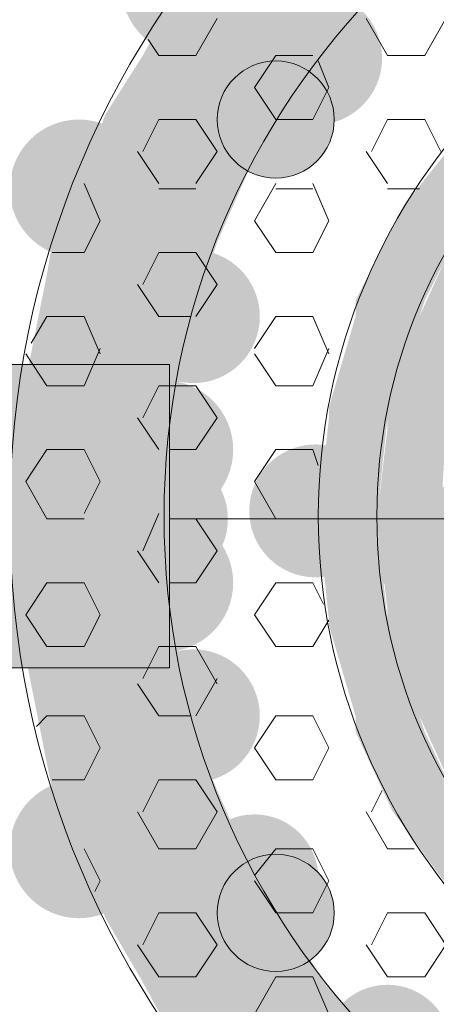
# Model space of a CAD drawing. Extents: x 3940905 to 4145695, y 925352 to 1109797.
# Tile 522 of 656: x 4010400 to 4010440, y 1099888 to 1099982. Entities that reach past the tile are written whole.
import ezdxf

# ---------------------------------------------------------------- set-up
doc = ezdxf.new("R2010")
doc.units = 0
doc.header["$LTSCALE"] = 750
doc.header["$MEASUREMENT"] = 0
doc.layers.add('CKD Equipments', color=252, linetype='CONTINUOUS', lineweight=0)

msp = doc.modelspace()

# ---------------------------------------------------------------- hatches: boundary and pattern name
at = {"layer": 'CKD Equipments', "true_color": 0x808080}
h = msp.add_hatch(color=8, dxfattribs=at)
edge = h.paths.add_edge_path(flags=16)
edge.add_arc((4010416.324, 1099984.946), 6.615, 0, 360)
h = msp.add_hatch(color=8, dxfattribs=at)
edge = h.paths.add_edge_path(flags=16)
edge.add_arc((4010428.281, 1099978.077), 6.353, 0, 360)
h = msp.add_hatch(color=8, dxfattribs=at)
h.paths.add_polyline_path([(4010429.044, 1099978.331), (4010414.797, 1099983.928), (4010434.132, 1099983.928)])
h.paths.add_polyline_path([(4010411.744, 1099978.331), (4010429.044, 1099978.331), (4010414.797, 1099983.928)])
h = msp.add_hatch(color=8, dxfattribs=at)
h.paths.add_polyline_path([(4010425.482, 1099972.734), (4010411.744, 1099978.331), (4010429.044, 1099978.331)])
h.paths.add_polyline_path([(4010408.183, 1099972.734), (4010425.482, 1099972.734), (4010411.744, 1099978.331)])
h = msp.add_hatch(color=8, dxfattribs=at)
edge = h.paths.add_edge_path(flags=16)
edge.add_arc((4010424.465, 1099972.226), 5.597, 0, 360)
h = msp.add_hatch(color=8, dxfattribs=at)
edge = h.paths.add_edge_path(flags=16)
edge.add_arc((4010405.639, 1099965.611), 6.615, 0, 360)
h = msp.add_hatch(color=8, dxfattribs=at)
h.paths.add_polyline_path([(4010422.429, 1099968.664), (4010408.183, 1099972.734), (4010425.482, 1099972.734)])
h.paths.add_polyline_path([(4010406.656, 1099968.664), (4010422.429, 1099968.664), (4010408.183, 1099972.734)])
h = msp.add_hatch(color=8, dxfattribs=at)
h.paths.add_polyline_path([(4010444.308, 1099964.593), (4010441.255, 1099969.681), (4010448.379, 1099969.681)])
h.paths.add_polyline_path([(4010437.185, 1099964.593), (4010444.308, 1099964.593), (4010441.255, 1099969.681)])
h = msp.add_hatch(color=8, dxfattribs=at)
h.paths.add_polyline_path([(4010418.868, 1099960.523), (4010406.656, 1099968.664), (4010422.429, 1099968.664)])
h.paths.add_polyline_path([(4010403.095, 1099960.523), (4010418.868, 1099960.523), (4010406.656, 1099968.664)])
h = msp.add_hatch(color=8, dxfattribs=at)
h.paths.add_polyline_path([(4010442.273, 1099962.049), (4010437.185, 1099964.593), (4010444.308, 1099964.593)])
h.paths.add_polyline_path([(4010435.659, 1099962.049), (4010442.273, 1099962.049), (4010437.185, 1099964.593)])
h = msp.add_hatch(color=8, dxfattribs=at)
h.paths.add_polyline_path([(4010438.711, 1099954.926), (4010435.659, 1099962.049), (4010442.273, 1099962.049)])
h.paths.add_polyline_path([(4010432.097, 1099954.926), (4010438.711, 1099954.926), (4010435.659, 1099962.049)])
h = msp.add_hatch(color=8, dxfattribs=at)
h.paths.add_polyline_path([(4010417.85, 1099957.47), (4010403.095, 1099960.523), (4010418.868, 1099960.523)])
h.paths.add_polyline_path([(4010402.586, 1099957.47), (4010417.85, 1099957.47), (4010403.095, 1099960.523)])
h = msp.add_hatch(color=8, dxfattribs=at)
edge = h.paths.add_edge_path(flags=16)
edge.add_arc((4010416.578, 1099953.399), 6.36, 0, 360)
h = msp.add_hatch(color=8, dxfattribs=at)
h.paths.add_polyline_path([(4010444.308, 1099953.399), (4010440.747, 1099958.996), (4010447.361, 1099958.996)])
h.paths.add_polyline_path([(4010438.203, 1099953.399), (4010444.308, 1099953.399), (4010440.747, 1099958.996)])
h = msp.add_hatch(color=8, dxfattribs=at)
h.paths.add_polyline_path([(4010415.306, 1099947.294), (4010402.586, 1099957.47), (4010417.85, 1099957.47)])
h.paths.add_polyline_path([(4010400.55, 1099947.294), (4010415.306, 1099947.294), (4010402.586, 1099957.47)])
h = msp.add_hatch(color=8, dxfattribs=at)
h.paths.add_polyline_path([(4010438.203, 1099953.399), (4010432.097, 1099954.926), (4010438.711, 1099954.926)])
h.paths.add_polyline_path([(4010432.097, 1099953.399), (4010438.203, 1099953.399), (4010432.097, 1099954.926)])
h = msp.add_hatch(color=8, dxfattribs=at)
h.paths.add_polyline_path([(4010435.659, 1099944.75), (4010432.097, 1099953.399), (4010438.203, 1099953.399)])
h.paths.add_polyline_path([(4010429.553, 1099944.75), (4010435.659, 1099944.75), (4010432.097, 1099953.399)])
h = msp.add_hatch(color=8, dxfattribs=at)
h.paths.add_polyline_path([(4010443.291, 1099951.364), (4010438.203, 1099953.399), (4010444.308, 1099953.399)])
h.paths.add_polyline_path([(4010437.185, 1099951.364), (4010443.291, 1099951.364), (4010438.203, 1099953.399)])
h = msp.add_hatch(color=8, dxfattribs=at)
h.paths.add_polyline_path([(4010441.255, 1099943.732), (4010437.185, 1099951.364), (4010443.291, 1099951.364)])
h.paths.add_polyline_path([(4010435.15, 1099943.732), (4010441.255, 1099943.732), (4010437.185, 1099951.364)])
at = {"layer": 'CKD Equipments', "true_color": 0xff0000}
h = msp.add_hatch(color=1, dxfattribs=at)
h.paths.add_polyline_path([(4010362.898, 1099919.818), (4010414.288, 1099948.82), (4010362.898, 1099948.82)])
h.paths.add_polyline_path([(4010414.288, 1099919.818), (4010362.898, 1099919.818), (4010414.288, 1099948.82)])
at = {"layer": 'CKD Equipments', "true_color": 0x808080}
h = msp.add_hatch(color=8, dxfattribs=at)
h.paths.add_polyline_path([(4010414.797, 1099946.276), (4010400.55, 1099947.294), (4010415.306, 1099947.294)])
h.paths.add_polyline_path([(4010400.042, 1099946.276), (4010414.797, 1099946.276), (4010400.55, 1099947.294)])
h = msp.add_hatch(color=8, dxfattribs=at)
edge = h.paths.add_edge_path(flags=16)
edge.add_arc((4010413.78, 1099940.679), 6.615, 0, 360)
h = msp.add_hatch(color=8, dxfattribs=at)
h.paths.add_polyline_path([(4010413.78, 1099934.065), (4010400.042, 1099946.276), (4010414.797, 1099946.276)])
h.paths.add_polyline_path([(4010399.533, 1099934.065), (4010413.78, 1099934.065), (4010400.042, 1099946.276)])
h = msp.add_hatch(color=8, dxfattribs=at)
h.paths.add_polyline_path([(4010435.15, 1099943.732), (4010429.553, 1099944.75), (4010435.659, 1099944.75)])
h.paths.add_polyline_path([(4010429.553, 1099943.732), (4010435.15, 1099943.732), (4010429.553, 1099944.75)])
h = msp.add_hatch(color=8, dxfattribs=at)
h.paths.add_polyline_path([(4010434.132, 1099934.065), (4010429.553, 1099943.732), (4010435.15, 1099943.732)])
h.paths.add_polyline_path([(4010428.535, 1099934.065), (4010434.132, 1099934.065), (4010429.553, 1099943.732)])
h = msp.add_hatch(color=8, dxfattribs=at)
h.paths.add_polyline_path([(4010440.747, 1099942.714), (4010435.15, 1099943.732), (4010441.255, 1099943.732)])
h.paths.add_polyline_path([(4010435.15, 1099942.714), (4010440.747, 1099942.714), (4010435.15, 1099943.732)])
h = msp.add_hatch(color=8, dxfattribs=at)
h.paths.add_polyline_path([(4010440.238, 1099934.065), (4010435.15, 1099942.714), (4010440.747, 1099942.714)])
h.paths.add_polyline_path([(4010434.132, 1099934.065), (4010440.238, 1099934.065), (4010435.15, 1099942.714)])
h = msp.add_hatch(color=8, dxfattribs=at)
edge = h.paths.add_edge_path(flags=16)
edge.add_arc((4010428.281, 1099934.828), 6.353, 0, 360)
h = msp.add_hatch(color=8, dxfattribs=at)
edge = h.paths.add_edge_path(flags=16)
edge.add_arc((4010413.525, 1099934.065), 6.36, 0, 360)
h = msp.add_hatch(color=8, dxfattribs=at)
edge = h.paths.add_edge_path(flags=16)
edge.add_arc((4010440.492, 1099930.757), 6.353, 0, 360)
h = msp.add_hatch(color=8, dxfattribs=at)
edge = h.paths.add_edge_path(flags=16)
edge.add_arc((4010413.78, 1099927.959), 6.615, 0, 360)
h = msp.add_hatch(color=8, dxfattribs=at)
h.paths.add_polyline_path([(4010414.797, 1099922.362), (4010399.533, 1099934.065), (4010413.78, 1099934.065)])
h.paths.add_polyline_path([(4010400.042, 1099922.362), (4010414.797, 1099922.362), (4010399.533, 1099934.065)])
h = msp.add_hatch(color=8, dxfattribs=at)
h.paths.add_polyline_path([(4010435.15, 1099924.397), (4010428.535, 1099934.065), (4010434.132, 1099934.065)])
h.paths.add_polyline_path([(4010429.553, 1099924.397), (4010435.15, 1099924.397), (4010428.535, 1099934.065)])
h = msp.add_hatch(color=8, dxfattribs=at)
h.paths.add_polyline_path([(4010440.747, 1099925.415), (4010434.132, 1099934.065), (4010440.238, 1099934.065)])
h.paths.add_polyline_path([(4010435.15, 1099925.415), (4010440.747, 1099925.415), (4010434.132, 1099934.065)])
h = msp.add_hatch(color=8, dxfattribs=at)
h.paths.add_polyline_path([(4010441.255, 1099924.397), (4010435.15, 1099925.415), (4010440.747, 1099925.415)])
h.paths.add_polyline_path([(4010435.15, 1099924.397), (4010441.255, 1099924.397), (4010435.15, 1099925.415)])
h = msp.add_hatch(color=8, dxfattribs=at)
h.paths.add_polyline_path([(4010435.659, 1099923.888), (4010429.553, 1099924.397), (4010435.15, 1099924.397)])
h.paths.add_polyline_path([(4010429.553, 1099923.888), (4010435.659, 1099923.888), (4010429.553, 1099924.397)])
h = msp.add_hatch(color=8, dxfattribs=at)
h.paths.add_polyline_path([(4010443.291, 1099917.274), (4010435.15, 1099924.397), (4010441.255, 1099924.397)])
h.paths.add_polyline_path([(4010437.185, 1099917.274), (4010443.291, 1099917.274), (4010435.15, 1099924.397)])
h = msp.add_hatch(color=8, dxfattribs=at)
h.paths.add_polyline_path([(4010438.203, 1099915.239), (4010429.553, 1099923.888), (4010435.659, 1099923.888)])
h.paths.add_polyline_path([(4010432.097, 1099915.239), (4010438.203, 1099915.239), (4010429.553, 1099923.888)])
h = msp.add_hatch(color=8, dxfattribs=at)
h.paths.add_polyline_path([(4010415.306, 1099920.835), (4010400.042, 1099922.362), (4010414.797, 1099922.362)])
h.paths.add_polyline_path([(4010400.55, 1099920.835), (4010415.306, 1099920.835), (4010400.042, 1099922.362)])
h = msp.add_hatch(color=8, dxfattribs=at)
edge = h.paths.add_edge_path(flags=16)
edge.add_arc((4010416.578, 1099915.239), 6.36, 0, 360)
h = msp.add_hatch(color=8, dxfattribs=at)
h.paths.add_polyline_path([(4010417.85, 1099910.659), (4010400.55, 1099920.835), (4010415.306, 1099920.835)])
h.paths.add_polyline_path([(4010402.586, 1099910.659), (4010417.85, 1099910.659), (4010400.55, 1099920.835)])
h = msp.add_hatch(color=8, dxfattribs=at)
h.paths.add_polyline_path([(4010444.308, 1099915.239), (4010437.185, 1099917.274), (4010443.291, 1099917.274)])
h.paths.add_polyline_path([(4010438.203, 1099915.239), (4010444.308, 1099915.239), (4010437.185, 1099917.274)])
h = msp.add_hatch(color=8, dxfattribs=at)
h.paths.add_polyline_path([(4010438.711, 1099913.712), (4010432.097, 1099915.239), (4010438.203, 1099915.239)])
h.paths.add_polyline_path([(4010432.097, 1099913.712), (4010438.711, 1099913.712), (4010432.097, 1099915.239)])
h = msp.add_hatch(color=8, dxfattribs=at)
h.paths.add_polyline_path([(4010447.361, 1099909.642), (4010438.203, 1099915.239), (4010444.308, 1099915.239)])
h.paths.add_polyline_path([(4010440.747, 1099909.642), (4010447.361, 1099909.642), (4010438.203, 1099915.239)])
h = msp.add_hatch(color=8, dxfattribs=at)
h.paths.add_polyline_path([(4010442.273, 1099906.08), (4010432.097, 1099913.712), (4010438.711, 1099913.712)])
h.paths.add_polyline_path([(4010435.659, 1099906.08), (4010442.273, 1099906.08), (4010432.097, 1099913.712)])
h = msp.add_hatch(color=8, dxfattribs=at)
h.paths.add_polyline_path([(4010418.868, 1099908.115), (4010402.586, 1099910.659), (4010417.85, 1099910.659)])
h.paths.add_polyline_path([(4010403.095, 1099908.115), (4010418.868, 1099908.115), (4010402.586, 1099910.659)])
h = msp.add_hatch(color=8, dxfattribs=at)
edge = h.paths.add_edge_path(flags=16)
edge.add_arc((4010405.639, 1099902.518), 6.615, 0, 360)
h = msp.add_hatch(color=8, dxfattribs=at)
h.paths.add_polyline_path([(4010422.429, 1099899.974), (4010403.095, 1099908.115), (4010418.868, 1099908.115)])
h.paths.add_polyline_path([(4010406.656, 1099899.974), (4010422.429, 1099899.974), (4010403.095, 1099908.115)])
h = msp.add_hatch(color=8, dxfattribs=at)
edge = h.paths.add_edge_path(flags=16)
edge.add_arc((4010422.429, 1099899.72), 6.106, 0, 360)
h = msp.add_hatch(color=8, dxfattribs=at)
h.paths.add_polyline_path([(4010444.308, 1099904.045), (4010435.659, 1099906.08), (4010442.273, 1099906.08)])
h.paths.add_polyline_path([(4010437.185, 1099904.045), (4010444.308, 1099904.045), (4010435.659, 1099906.08)])
h = msp.add_hatch(color=8, dxfattribs=at)
h.paths.add_polyline_path([(4010448.379, 1099898.448), (4010437.185, 1099904.045), (4010444.308, 1099904.045)])
h.paths.add_polyline_path([(4010441.255, 1099898.448), (4010448.379, 1099898.448), (4010437.185, 1099904.045)])
h = msp.add_hatch(color=8, dxfattribs=at)
edge = h.paths.add_edge_path(flags=16)
edge.add_arc((4010424.465, 1099896.412), 5.597, 0, 360)
h = msp.add_hatch(color=8, dxfattribs=at)
h.paths.add_polyline_path([(4010425.482, 1099895.904), (4010406.656, 1099899.974), (4010422.429, 1099899.974)])
h.paths.add_polyline_path([(4010408.183, 1099895.904), (4010425.482, 1099895.904), (4010406.656, 1099899.974)])
h = msp.add_hatch(color=8, dxfattribs=at)
h.paths.add_polyline_path([(4010429.044, 1099889.798), (4010408.183, 1099895.904), (4010425.482, 1099895.904)])
h.paths.add_polyline_path([(4010411.744, 1099889.798), (4010429.044, 1099889.798), (4010408.183, 1099895.904)])
h = msp.add_hatch(color=8, dxfattribs=at)
h.paths.add_polyline_path([(4010434.132, 1099884.201), (4010411.744, 1099889.798), (4010429.044, 1099889.798)])
h.paths.add_polyline_path([(4010414.797, 1099884.201), (4010434.132, 1099884.201), (4010411.744, 1099889.798)])
h = msp.add_hatch(color=8, dxfattribs=at)
edge = h.paths.add_edge_path(flags=16)
edge.add_arc((4010435.15, 1099883.438), 6.106, 0, 360)

# ---------------------------------------------------------------- linework, layer by layer
at = {"layer": 'CKD Equipments', "color": 8, "true_color": 0x808080}
for p, q in [((4010418.868, 1099981.893), (4010416.832, 1099978.331)), ((4010433.114, 1099981.893), (4010435.15, 1099978.331)), ((4010440.747, 1099981.893), (4010438.711, 1099978.331)), ((4010412.253, 1099979.858), (4010413.271, 1099978.331)), ((4010416.832, 1099978.331), (4010413.271, 1099978.331)), ((4010424.465, 1099978.331), (4010422.429, 1099975.278)), ((4010428.026, 1099978.331), (4010424.465, 1099978.331)), ((4010428.535, 1099977.822), (4010429.553, 1099975.278)), ((4010438.711, 1099978.331), (4010435.15, 1099978.331)), ((4010422.429, 1099975.278), (4010424.465, 1099972.226)), ((4010429.553, 1099975.278), (4010428.026, 1099972.226)), ((4010413.271, 1099972.226), (4010411.744, 1099969.173)), ((4010416.832, 1099972.226), (4010413.271, 1099972.226)), ((4010416.832, 1099972.226), (4010418.868, 1099969.173)), ((4010428.026, 1099972.226), (4010424.465, 1099972.226)), ((4010435.15, 1099972.226), (4010433.623, 1099969.173)), ((4010438.711, 1099972.226), (4010435.15, 1099972.226)), ((4010438.711, 1099972.226), (4010440.238, 1099969.173)), ((4010411.236, 1099969.173), (4010413.271, 1099966.12)), ((4010418.868, 1099969.173), (4010416.832, 1099966.12)), ((4010433.114, 1099969.173), (4010435.15, 1099966.12)), ((4010406.147, 1099966.12), (4010407.674, 1099962.558)), ((4010416.832, 1099965.611), (4010413.271, 1099965.611)), ((4010424.465, 1099966.12), (4010422.429, 1099962.558)), ((4010428.026, 1099965.611), (4010424.465, 1099965.611)), ((4010428.026, 1099966.12), (4010429.553, 1099962.558)), ((4010438.203, 1099965.611), (4010435.15, 1099965.611)), ((4010407.674, 1099962.558), (4010406.147, 1099959.505)), ((4010422.429, 1099962.558), (4010424.465, 1099959.505)), ((4010429.553, 1099962.558), (4010428.026, 1099959.505)), ((4010406.147, 1099959.505), (4010403.095, 1099959.505)), ((4010413.271, 1099959.505), (4010411.744, 1099956.452)), ((4010416.832, 1099959.505), (4010413.271, 1099959.505)), ((4010416.832, 1099959.505), (4010417.85, 1099957.979)), ((4010428.026, 1099959.505), (4010424.465, 1099959.505)), ((4010417.85, 1099957.979), (4010418.868, 1099956.452)), ((4010411.236, 1099956.452), (4010413.271, 1099953.399)), ((4010418.868, 1099956.452), (4010416.832, 1099953.399)), ((4010402.586, 1099953.399), (4010401.059, 1099950.855)), ((4010406.147, 1099953.399), (4010402.586, 1099953.399)), ((4010406.147, 1099953.399), (4010407.674, 1099949.838)), ((4010416.324, 1099953.399), (4010413.271, 1099953.399)), ((4010424.465, 1099953.399), (4010422.429, 1099950.347)), ((4010428.026, 1099953.399), (4010424.465, 1099953.399)), ((4010428.026, 1099953.399), (4010429.553, 1099949.838)), ((4010407.674, 1099950.347), (4010406.147, 1099946.785)), ((4010429.553, 1099950.347), (4010428.026, 1099946.785)), ((4010400.55, 1099949.838), (4010402.586, 1099946.785)), ((4010422.429, 1099949.838), (4010424.465, 1099946.785)), ((4010310.999, 1099948.82), (4010414.288, 1099948.82)), ((4010414.288, 1099948.82), (4010414.288, 1099919.818)), ((4010406.147, 1099946.785), (4010402.586, 1099946.785)), ((4010413.271, 1099946.785), (4010411.744, 1099943.732)), ((4010414.797, 1099946.785), (4010413.271, 1099946.785)), ((4010416.832, 1099946.785), (4010414.797, 1099946.785)), ((4010416.832, 1099946.785), (4010418.868, 1099943.732)), ((4010428.026, 1099946.785), (4010424.465, 1099946.785)), ((4010411.236, 1099943.732), (4010413.271, 1099940.679)), ((4010418.868, 1099943.732), (4010416.832, 1099940.679)), ((4010402.586, 1099940.679), (4010400.55, 1099937.626)), ((4010406.147, 1099940.679), (4010402.586, 1099940.679)), ((4010406.147, 1099940.679), (4010407.674, 1099937.626)), ((4010416.832, 1099940.679), (4010414.288, 1099940.679)), ((4010424.465, 1099940.679), (4010422.429, 1099937.626)), ((4010428.026, 1099940.679), (4010424.465, 1099940.679)), ((4010428.026, 1099940.679), (4010428.535, 1099939.153)), ((4010400.55, 1099937.626), (4010402.586, 1099934.065)), ((4010407.674, 1099937.626), (4010406.147, 1099934.573)), ((4010422.429, 1099937.626), (4010424.465, 1099934.065)), ((4010413.271, 1099934.573), (4010411.744, 1099931.012)), ((4010406.147, 1099934.065), (4010402.586, 1099934.065)), ((4010416.832, 1099934.065), (4010414.288, 1099934.065)), ((4010557.265, 1099934.065), (4010414.288, 1099934.065)), ((4010416.832, 1099934.065), (4010418.868, 1099931.012)), ((4010428.026, 1099934.065), (4010424.465, 1099934.065)), ((4010411.236, 1099931.012), (4010413.271, 1099927.959)), ((4010418.868, 1099931.012), (4010416.832, 1099927.959)), ((4010402.586, 1099927.959), (4010400.55, 1099924.906)), ((4010406.147, 1099927.959), (4010402.586, 1099927.959)), ((4010406.147, 1099927.959), (4010407.674, 1099924.906)), ((4010416.832, 1099927.959), (4010414.288, 1099927.959)), ((4010424.465, 1099927.959), (4010422.429, 1099924.906)), ((4010428.026, 1099927.959), (4010424.465, 1099927.959)), ((4010428.026, 1099927.959), (4010429.044, 1099925.924)), ((4010400.55, 1099924.906), (4010402.586, 1099921.853)), ((4010407.674, 1099924.906), (4010406.147, 1099921.853)), ((4010422.429, 1099924.906), (4010424.465, 1099921.853)), ((4010429.553, 1099924.397), (4010428.026, 1099921.853)), ((4010406.147, 1099921.853), (4010402.586, 1099921.853)), ((4010413.271, 1099921.853), (4010411.744, 1099918.8)), ((4010414.797, 1099921.853), (4010413.271, 1099921.853)), ((4010416.832, 1099921.853), (4010414.797, 1099921.853)), ((4010416.832, 1099921.853), (4010418.868, 1099918.291)), ((4010428.026, 1099921.853), (4010424.465, 1099921.853)), ((4010414.288, 1099919.818), (4010310.999, 1099919.818)), ((4010418.868, 1099918.8), (4010416.832, 1099915.239)), ((4010411.236, 1099918.291), (4010413.271, 1099915.239)), ((4010402.586, 1099915.239), (4010401.568, 1099914.221)), ((4010406.147, 1099915.239), (4010402.586, 1099915.239)), ((4010406.147, 1099915.239), (4010407.674, 1099912.186)), ((4010416.324, 1099915.239), (4010413.271, 1099915.239)), ((4010424.465, 1099915.239), (4010422.429, 1099912.186)), ((4010428.026, 1099915.239), (4010424.465, 1099915.239)), ((4010428.026, 1099915.239), (4010429.553, 1099912.186)), ((4010407.674, 1099912.186), (4010406.147, 1099909.133)), ((4010422.429, 1099912.186), (4010424.465, 1099909.133)), ((4010429.553, 1099912.186), (4010428.026, 1099909.133)), ((4010406.147, 1099909.133), (4010403.095, 1099909.133)), ((4010413.271, 1099909.133), (4010411.744, 1099906.08)), ((4010416.832, 1099909.133), (4010413.271, 1099909.133)), ((4010416.832, 1099909.133), (4010418.868, 1099906.08)), ((4010428.026, 1099909.133), (4010424.465, 1099909.133)), ((4010434.641, 1099908.115), (4010433.623, 1099906.08)), ((4010411.236, 1099906.08), (4010413.271, 1099902.518)), ((4010418.868, 1099906.08), (4010416.832, 1099902.518)), ((4010433.114, 1099906.08), (4010435.15, 1099902.518)), ((4010406.147, 1099902.518), (4010407.674, 1099899.465)), ((4010416.832, 1099902.518), (4010413.271, 1099902.518)), ((4010424.465, 1099902.518), (4010422.429, 1099899.974)), ((4010428.026, 1099902.518), (4010424.465, 1099902.518)), ((4010428.026, 1099902.518), (4010429.553, 1099899.465)), ((4010437.694, 1099902.518), (4010435.15, 1099902.518)), ((4010407.674, 1099899.465), (4010407.165, 1099898.448)), ((4010422.429, 1099899.465), (4010424.465, 1099896.412)), ((4010429.553, 1099899.465), (4010428.026, 1099896.412)), ((4010413.271, 1099896.412), (4010411.744, 1099893.36)), ((4010416.832, 1099896.412), (4010413.271, 1099896.412)), ((4010416.832, 1099896.412), (4010418.868, 1099893.36)), ((4010428.026, 1099896.412), (4010424.465, 1099896.412)), ((4010435.15, 1099896.412), (4010433.623, 1099893.36)), ((4010438.711, 1099896.412), (4010435.15, 1099896.412)), ((4010438.711, 1099896.412), (4010440.747, 1099893.36)), ((4010411.236, 1099893.36), (4010413.271, 1099890.307)), ((4010418.868, 1099893.36), (4010416.832, 1099890.307)), ((4010433.114, 1099893.36), (4010435.15, 1099890.307)), ((4010440.747, 1099893.36), (4010438.711, 1099890.307)), ((4010416.832, 1099890.307), (4010413.271, 1099890.307)), ((4010424.465, 1099890.307), (4010422.429, 1099886.745)), ((4010428.026, 1099890.307), (4010424.465, 1099890.307)), ((4010428.026, 1099890.307), (4010429.553, 1099886.745)), ((4010438.711, 1099890.307), (4010435.15, 1099890.307))]:
    msp.add_line(p, q, dxfattribs=at)
for centre, radius in [((4010485.777, 1099934.319), 86.753), ((4010485.777, 1099934.319), 71.997), ((4010485.777, 1099934.319), 57.241), ((4010485.777, 1099934.319), 51.644), ((4010424.465, 1099972.226), 5.597), ((4010424.465, 1099896.412), 5.597)]:
    msp.add_circle(centre, radius, dxfattribs=at)

doc.saveas('drawing.dxf')
